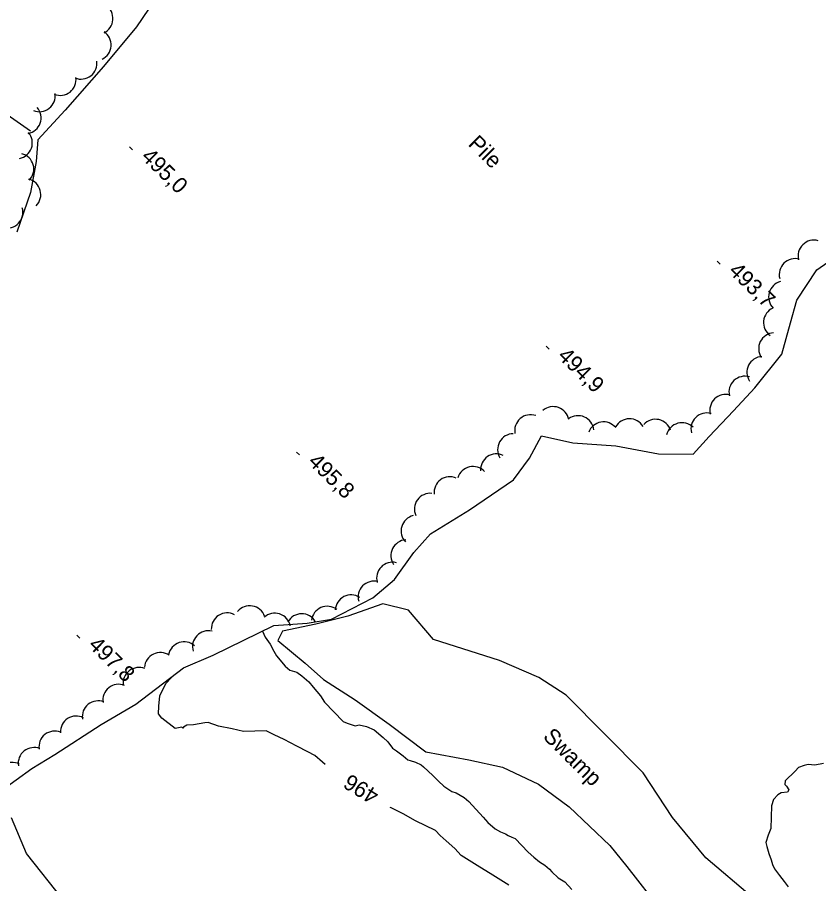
# Model space of a CAD drawing. Extents: x 642515 to 647219, y 6080136 to 6084356.
# Drawn here: x 643274.3 to 643425.9, y 6081612.4 to 6081776.4 of the extents above; entities that cross this region are included whole.
import ezdxf

# ---------------------------------------------------------------- set-up
doc = ezdxf.new("R2010")
doc.units = 0
for name, color, linetype in [('Level 2', 7, 'Continuous'), ('Level 3', 7, 'Continuous'), ('Level 4', 7, 'Continuous'), ('Level 44', 7, 'Continuous'), ('Level 57', 7, 'Continuous'), ('Level 7', 7, 'Continuous')]:
    doc.layers.add(name, color=color, linetype=linetype)

msp = doc.modelspace()

# ---------------------------------------------------------------- linework, layer by layer
at = {"layer": 'Level 2'}
for points in [[(643320.64, 6081660.23), (643320.65, 6081660.19), (643321.17, 6081659.06), (643322.1, 6081657.72), (643322.83, 6081656.4), (643323.29, 6081655.55), (643324.96, 6081653.57), (643325.81, 6081652.82), (643327.16, 6081652.47), (643328.13, 6081651.77), (643329.41, 6081650.65), (643330.25, 6081649.62), (643331.65, 6081647.95), (643332.37, 6081646.79), (643335.95, 6081643.13), (643336.7, 6081642.78), (643338.18, 6081642.32), (643338.93, 6081642.49), (643340.32, 6081642.18), (643341.77, 6081641.51), (643343.51, 6081640.06), (643344.37, 6081639.24), (643345.25, 6081638.09), (643346.01, 6081637.58), (643347.28, 6081636.62), (643348.18, 6081635.83), (643348.63, 6081635.74), (643349.62, 6081635.41), (643350.69, 6081634.92), (643351.12, 6081634.54), (643352.92, 6081632.9), (643353.96, 6081631.84), (643354.95, 6081630.9), (643356.46, 6081629.88), (643357.28, 6081629.61), (643358.83, 6081628.71), (643359.69, 6081627.96), (643362.38, 6081625.01), (643363.29, 6081623.99), (643364.66, 6081622.79), (643365.66, 6081622.22), (643366.61, 6081621.84), (643367.11, 6081621.55), (643367.82, 6081621.23), (643368.44, 6081620.99), (643370.91, 6081618.39), (643371.97, 6081617.45), (643373.04, 6081616.52), (643374.05, 6081615.94), (643374.94, 6081615.16), (643375.42, 6081614.67), (643376.62, 6081613.55), (643377.84, 6081612.78), (643379.18, 6081611.31)], [(643332.55, 6081634.95), (643332, 6081635.39), (643330.56, 6081636.66), (643329.24, 6081637.39), (643327.17, 6081638.46), (643324.77, 6081639.68), (643322.87, 6081640.61), (643321.38, 6081641.32), (643317.06, 6081641.22), (643314.95, 6081641.73), (643312.36, 6081642.22), (643310.39, 6081642.9), (643309.75, 6081642.86), (643307.61, 6081642.49), (643306.34, 6081642.41), (643305.72, 6081642.05), (643305.57, 6081641.88), (643305.4, 6081642.03), (643304.13, 6081641.79), (643301.61, 6081643.73), (643301, 6081644.57), (643301.07, 6081646.02), (643301.27, 6081647.96), (643302.4, 6081650.28), (643303.45, 6081651.47), (643303.94, 6081651.93)], [(643426.77, 6081635.15), (643425.14, 6081634.84), (643423.89, 6081634.96), (643423.14, 6081634.79), (643422.05, 6081634.39), (643421.41, 6081633.74), (643419.57, 6081631.89), (643419.5, 6081631.2), (643419.8, 6081630.86), (643420.25, 6081630.16), (643420, 6081629.71), (643418.8, 6081629.63), (643418.18, 6081629.26), (643417.37, 6081628.32), (643416.93, 6081627.12), (643416.82, 6081622.85), (643416.3, 6081621.57), (643415.87, 6081620.21), (643416.09, 6081619.42), (643416.46, 6081618.12), (643416.9, 6081616.9), (643417.16, 6081616.07), (643417.53, 6081615.21), (643418.46, 6081613.94), (643419.34, 6081612.8), (643420.09, 6081611.84)], [(643367.24, 6081612.15), (643364.22, 6081614.04), (643361.29, 6081615.85), (643358.28, 6081617.74), (643357.06, 6081619.1), (643355.44, 6081620.52), (643354.25, 6081621.56), (643354.25, 6081621.56), (643354.25, 6081621.56), (643353.39, 6081622.48), (643349.59, 6081624.33), (643347.27, 6081625.64), (643344.87, 6081626.85), (643344.85, 6081626.87)], [(643283.04, 6081609.32), (643276.04, 6081618.15), (643273.19, 6081624.85)]]:
    msp.add_lwpolyline(points, dxfattribs=at)
at = {"layer": 'Level 3'}
for p, q in [((643295.53, 6081751.86), (643296.1, 6081751.3)), ((643406.66, 6081730.24), (643407.23, 6081729.68)), ((643374.31, 6081714.15), (643374.89, 6081713.59)), ((643327.09, 6081694.12), (643327.66, 6081693.56)), ((643285.52, 6081659.43), (643286.09, 6081658.87))]:
    msp.add_line(p, q, dxfattribs=at)
at = {"layer": 'Level 4'}
msp.add_lwpolyline([(643272.38, 6081758.02), (643276.75, 6081754.9)], dxfattribs=at)
at = {"layer": 'Level 44'}
for centre, start, end in [((643289.37, 6081776.16), 295.9085, 55.8864), ((643289.02, 6081771.18), 295.9085, 55.8864), ((643286.34, 6081767.7), 248.0265, 8.0044), ((643282.4, 6081764.62), 248.0265, 8.0044), ((643278.46, 6081761.54), 248.0265, 8.0044), ((643275.77, 6081757.36), 280.6865, 40.6645), ((643274.12, 6081752.64), 280.6865, 40.6645), ((643274.4, 6081747.68), 315.2825, 75.2605), ((643275.72, 6081742.85), 315.2825, 75.2605), ((643272.35, 6081739.51), 256.5474, 16.5253), ((643424.98, 6081731.22), 74.5648, 194.5428), ((643421.42, 6081727.72), 74.5648, 194.5428), ((643419.41, 6081723.47), 104.2931, 224.2711), ((643418.45, 6081718.64), 114.7401, 234.718), ((643417.53, 6081713.68), 93.4563, 213.4342), ((643415.3, 6081709.2), 93.4563, 213.4342), ((643411.91, 6081705.46), 73.1872, 193.1652), ((643408.29, 6081702.02), 74.5113, 194.4892), ((643375.67, 6081699.71), 10.6691, 130.647), ((643371.37, 6081698.17), 70.8015, 190.7795), ((643380.34, 6081698), 6.1541, 126.132), ((643404.72, 6081698.52), 74.5113, 194.4892), ((643385.19, 6081696.82), 39.9236, 159.9016), ((643390.1, 6081697.41), 31.1826, 151.1605), ((643395.01, 6081697.31), 17.9581, 137.9361), ((643400.03, 6081696.66), 45.6867, 165.6646), ((643368.15, 6081694.59), 91.1679, 211.1458), ((643364.92, 6081690.76), 64.2669, 184.2448), ((643360.48, 6081688.37), 42.832, 162.81), ((643356.11, 6081686.44), 65.9672, 185.9451), ((643352.4, 6081683.3), 83.9855, 203.9634), ((643349.88, 6081679.16), 103.3728, 223.3508), ((643347.96, 6081674.51), 93.7823, 213.7602), ((643345.25, 6081670.26), 75.7559, 195.7338), ((643341.76, 6081666.68), 75.7559, 195.7338), ((643337.43, 6081664.08), 57.1729, 177.1508), ((643318.24, 6081662.01), 19.8298, 139.8078), ((643332.9, 6081661.92), 53.1518, 173.1298), ((643313.98, 6081660.67), 62.5642, 182.5421), ((643322.99, 6081660.61), 12.2283, 132.2063), ((643328.07, 6081660.5), 30.3983, 150.3762), ((643310.43, 6081657.29), 76.6673, 196.6453), ((643305.84, 6081655.2), 48.563, 168.5409), ((643301.33, 6081653.16), 55.988, 175.966), ((643297.3, 6081650.34), 67.9671, 187.945), ((643293.46, 6081647.15), 68.7205, 188.6984), ((643289.56, 6081644.02), 68.7205, 188.6984), ((643285.43, 6081641.15), 62.9309, 182.9089), ((643281.36, 6081638.3), 68.5772, 188.5552), ((643277.45, 6081635.19), 68.5772, 188.5552), ((643273.29, 6081632.38), 63.096, 183.0739)]:
    msp.add_arc(centre, 3, start, end, dxfattribs=at)
at = {"layer": 'Level 57'}
for points in [[(643302.58, 6081783.14), (643296.83, 6081774.6), (643290.61, 6081767.07), (643283.31, 6081758.84), (643278.19, 6081753.23), (643277.87, 6081749.11), (643276.78, 6081743.26), (643274.19, 6081735.71)], [(643271.11, 6081629.95), (643277.02, 6081634.23), (643281.35, 6081636.89), (643290.15, 6081642.55), (643296.73, 6081646.4), (643305.7, 6081653.27), (643311.33, 6081655.69), (643322.8, 6081661.28), (643329.12, 6081661.74), (643333.74, 6081662.5), (643341.53, 6081666.51), (643345.66, 6081669.97), (643349.29, 6081675.09), (643352.44, 6081678.65), (643359.8, 6081683.19), (643368.14, 6081688.83), (643371.18, 6081692.95), (643373.42, 6081697.18), (643379.37, 6081695.85), (643387.52, 6081695.3), (643395.57, 6081693.78), (643402.17, 6081693.69), (643405.18, 6081697.08), (643409.78, 6081701.94), (643413.78, 6081706.28), (643418.94, 6081712.61), (643420.58, 6081718.58), (643421.77, 6081722.83), (643425.52, 6081728.61), (643430.3, 6081731.95)]]:
    msp.add_lwpolyline(points, dxfattribs=at)
at = {"layer": 'Level 7'}
for points in [[(643413.33, 6081609.86), (643404.55, 6081617.31), (643398.2, 6081624.97), (643392.69, 6081633.41), (643378.11, 6081648.11), (643372.92, 6081651.42), (643365.5, 6081654.67), (643353.02, 6081658.61), (643348.3, 6081664.16), (643343.4, 6081665.39), (643336.81, 6081663.05), (643330.76, 6081661.52), (643324.46, 6081660.2), (643323.57, 6081658.42), (643328.71, 6081654.14)], [(643328.71, 6081654.14), (643332.2, 6081651.05), (643338.18, 6081647.19), (643344.64, 6081642.6), (643351.59, 6081637.35), (643359.73, 6081635.86), (643366.07, 6081634.48), (643372.88, 6081631.23), (643378.68, 6081626.99), (643386.37, 6081619.66), (643389.57, 6081615.65), (643396.08, 6081607.32)]]:
    msp.add_lwpolyline(points, dxfattribs=at)

# ---------------------------------------------------------------- texts
at = {"layer": 'Level 2'}
msp.add_text('496', height=3, rotation=148.6283, dxfattribs=at).set_placement((643342.96, 6081629.83))
at = {"layer": 'Level 3'}
for s, p in [('495,0', (643297.55, 6081749.81)), ('493,7', (643408.69, 6081728.2)), ('494,9', (643376.34, 6081712.1)), ('495,8', (643329.12, 6081692.08)), ('497,8', (643287.55, 6081657.38))]:
    msp.add_text(s, height=3, rotation=315.59, dxfattribs=at).set_placement(p)
at = {"layer": 'Level 57'}
msp.add_text('Pile', height=3, rotation=315.1749, dxfattribs=at).set_placement((643359.41, 6081752.27))
at = {"layer": 'Level 7'}
msp.add_text('Swamp', height=3, rotation=315.1749, dxfattribs=at).set_placement((643373.57, 6081640.07))

doc.saveas('drawing.dxf')
